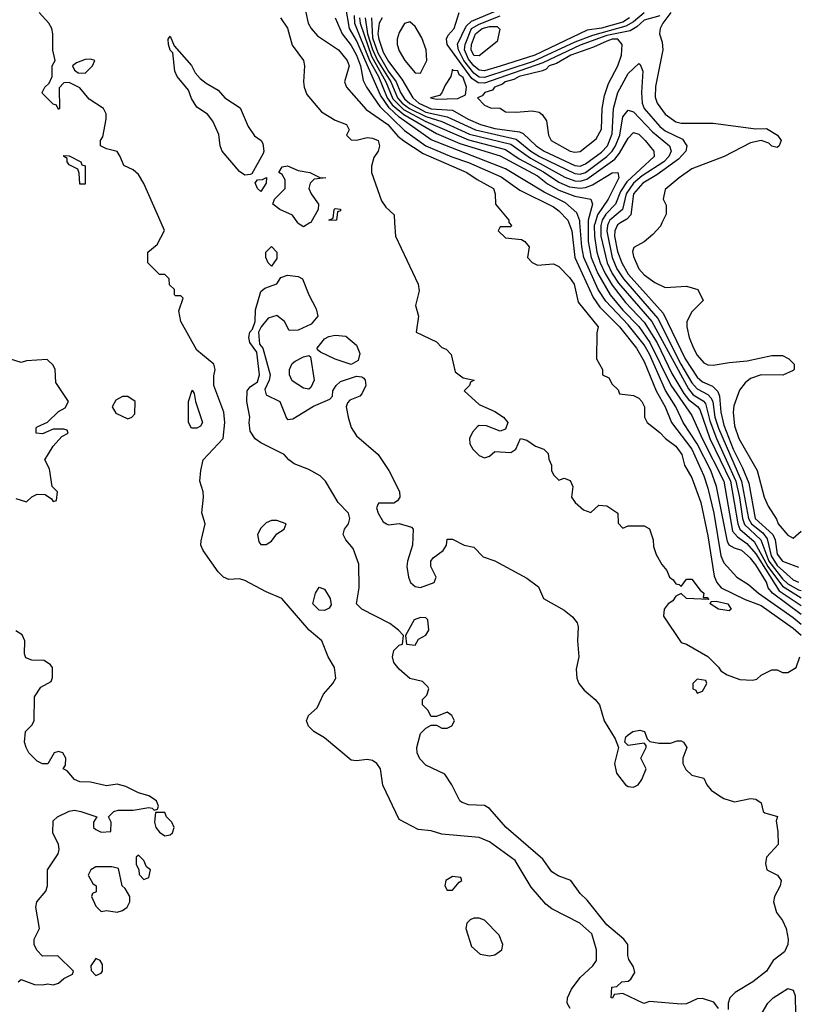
# Model space of a CAD drawing. Header units: inches. Extents: x 2348341 to 2479810, y 460419 to 613669.
# Tile 287 of 656: x 2357064 to 2359990, y 557065 to 560763. Entities that reach past the tile are written whole.
import ezdxf

# ---------------------------------------------------------------- set-up
doc = ezdxf.new("R2010")
doc.units = ezdxf.units.IN
doc.header["$MEASUREMENT"] = 0
doc.layers.add('C3555', color=7, linetype='Continuous')
doc.layers.add('C3556', color=7, linetype='Continuous')

msp = doc.modelspace()

# ---------------------------------------------------------------- linework, layer by layer
at = {"layer": 'C3555', "color": 2}
for points, elevation in [([(2359132.3, 557050), (2359120.9, 557070), (2359122.7, 557090), (2359137.5, 557122.5), (2359170, 557166), (2359217.2, 557210), (2359232, 557230), (2359231.8, 557270), (2359214, 557330), (2359169, 557370), (2359063.7, 557423.7), (2359041.5, 557441.5), (2358985.4, 557505.4), (2358925.3, 557605.3), (2358830, 557675.6), (2358790, 557691.8), (2358650, 557704.2), (2358610, 557716.9), (2358561.3, 557721.3), (2358490, 557759), (2358428.2, 557888.2), (2358419.6, 557950), (2358406.6, 557970), (2358390, 557981.6), (2358370, 557984.7), (2358330, 557979.6), (2358310, 557982), (2358210, 558066.6), (2358169, 558090), (2358149.2, 558110), (2358141.2, 558130), (2358148.7, 558150), (2358181.5, 558178.5), (2358206, 558230), (2358241.2, 558270), (2358252.3, 558290), (2358247, 558330), (2358222.9, 558370), (2358199.5, 558430), (2358151.8, 558470), (2358049.7, 558589.7), (2357990, 558615.1), (2357910, 558657), (2357890, 558663.7), (2357850, 558661.2), (2357830, 558669.2), (2357809.7, 558689.7), (2357753.2, 558770), (2357745.2, 558790), (2357745.6, 558805.6), (2357761.2, 558870), (2357748.9, 558911.1), (2357755.3, 558970), (2357754, 558990), (2357740.9, 559030), (2357745.1, 559070), (2357754, 559110), (2357828.7, 559190), (2357834.5, 559250), (2357831.8, 559290), (2357793.2, 559390), (2357793.6, 559426.4), (2357799, 559450), (2357794, 559470), (2357730, 559522), (2357669.2, 559630), (2357662, 559670), (2357678, 559718), (2357670, 559726), (2357650, 559726), (2357646, 559730), (2357646, 559750), (2357627.3, 559767.3), (2357626, 559790), (2357610, 559806), (2357590, 559806), (2357546, 559850), (2357546, 559890), (2357580.4, 559919.6), (2357608, 559972), (2357595.6, 560000)], 58), ([(2358154.7, 560000), (2358130, 559985.2), (2358110, 559998), (2358108.7, 560000)], 54), ([(2358472.7, 560000), (2358476, 559950), (2358561, 559770), (2358565.4, 559745.4), (2358551, 559690), (2358562, 559650), (2358554, 559590), (2358630, 559554), (2358650, 559532), (2358666, 559526), (2358685.4, 559505.4), (2358700.7, 559440.7), (2358730, 559418), (2358771.3, 559410), (2358758, 559402), (2358754, 559390), (2358734, 559370), (2358790, 559318), (2358850, 559291.3), (2358882, 559270), (2358898, 559250), (2358890, 559226), (2358870, 559218), (2358818, 559238), (2358790, 559239), (2358784.5, 559235.5), (2358765.2, 559214.8), (2358754.8, 559190), (2358756, 559170), (2358766.8, 559150), (2358790, 559126), (2358810, 559118), (2358830, 559124.7), (2358850, 559142), (2358910, 559138), (2358928, 559150), (2358946, 559190), (2358970, 559184.7), (2359002, 559162), (2359034, 559150), (2359050, 559134), (2359052.7, 559112.7), (2359062, 559090), (2359062, 559070), (2359070, 559054), (2359090, 559034), (2359110, 559042), (2359132.7, 559032.7), (2359142, 559010), (2359138, 558970), (2359151.3, 558950), (2359182, 558922), (2359210, 558912), (2359240.4, 558939.6), (2359270, 558938), (2359311.3, 558910), (2359312.7, 558872.7), (2359330, 558854), (2359350, 558862), (2359410, 558862), (2359431.1, 558851.1), (2359444.7, 558810), (2359445.4, 558785.4), (2359455.3, 558755.3), (2359476.9, 558716.9), (2359495.3, 558695.3), (2359506, 558670), (2359519.8, 558659.8), (2359530, 558644.7), (2359542, 558642), (2359550, 558634), (2359570, 558662), (2359590, 558662), (2359620.9, 558620.9), (2359634.8, 558610), (2359632.7, 558592.7), (2359647.3, 558592.7), (2359654, 558586), (2359570, 558589), (2359550, 558608), (2359530, 558598), (2359518.8, 558581.2), (2359501, 558570), (2359486, 558550), (2359483.6, 558523.6), (2359550, 558424.7), (2359570, 558418), (2359650, 558371.3), (2359690, 558332), (2359698, 558318), (2359722.5, 558302.5), (2359770, 558284.9), (2359817.2, 558282.8), (2359834, 558286), (2359850, 558302), (2359890, 558322), (2359910, 558322), (2359930, 558312), (2359950, 558311.3), (2359982, 558330), (2359995.3, 558370)], 58), ([(2358903.7, 560000), (2358912, 559990), (2358910, 559986), (2358870, 559986), (2358862, 559970), (2358890, 559944.7), (2358950, 559938), (2358962, 559930), (2358978, 559910), (2358972, 559870), (2358990, 559852), (2359010, 559842), (2359070, 559846), (2359090, 559836), (2359130, 559794.8), (2359147.3, 559770), (2359162.5, 559702.5), (2359238, 559610), (2359232.7, 559587.3), (2359232, 559490), (2359254, 559450), (2359254, 559430), (2359278, 559418), (2359290, 559394), (2359312.7, 559372.7), (2359318, 559358), (2359370, 559352), (2359390, 559342), (2359402, 559330), (2359411.3, 559310), (2359411.3, 559270), (2359422, 559250), (2359470, 559213.4), (2359490.3, 559190.3), (2359530, 559162), (2359552.2, 559130), (2359562, 559090), (2359590, 559042.8), (2359623.1, 558950), (2359650, 558824.7), (2359673.8, 558673.8), (2359683.7, 558650), (2359700.4, 558630), (2359790, 558586.3), (2359850, 558562.8), (2359970, 558478), (2360000, 558451.5)], 62), ([(2359127.6, 560000), (2359139.2, 559970), (2359150.2, 559870), (2359219.5, 559719.5), (2359243.5, 559683.5), (2359318, 559610), (2359382, 559530), (2359410, 559479.3), (2359455, 559370), (2359489.1, 559310), (2359513.6, 559250), (2359590.2, 559150), (2359634.7, 559050), (2359650, 559004), (2359672.6, 558910), (2359698.2, 558750), (2359710, 558723.8), (2359758.8, 558670), (2359802.3, 558642.3), (2359839.5, 558610), (2359970, 558518.4), (2360000, 558493.6)], 66), ([(2360000, 558529.2), (2359892.8, 558610), (2359876.9, 558630), (2359870, 558650.3), (2359830, 558716.5), (2359810, 558740.9), (2359778, 558770), (2359750, 558778.4), (2359730.2, 558790.2), (2359723.2, 558803.2), (2359681.8, 559010), (2359661.5, 559070), (2359610, 559170.3), (2359556.9, 559250), (2359529.2, 559310), (2359490.6, 559370.6), (2359430, 559507.2), (2359410, 559542), (2359350, 559617.2), (2359265.9, 559705.9), (2359237.8, 559750), (2359183.5, 559870), (2359175.9, 559910), (2359169.2, 560000)], 70), ([(2359199.8, 560000), (2359200.1, 559930), (2359211.4, 559870), (2359236.3, 559810), (2359283.2, 559730), (2359330, 559673), (2359390, 559611.3), (2359431.3, 559551.3), (2359511.1, 559391.1), (2359590, 559277.1), (2359628.7, 559190), (2359709.4, 559030), (2359742.9, 558842.9), (2359760.7, 558820.7), (2359796.7, 558796.7), (2359830, 558757.7), (2359918.3, 558618.3), (2360000, 558563.2)], 74), ([(2359226.2, 560000), (2359223.2, 559990), (2359223.7, 559950), (2359232.8, 559890), (2359244.8, 559850), (2359263.5, 559810), (2359290, 559765.8), (2359340.7, 559700.7), (2359410, 559628), (2359458.8, 559550), (2359515.1, 559435.2), (2359559.9, 559359.9), (2359577.1, 559337.1), (2359611.1, 559311.1), (2359619.6, 559299.6), (2359656.8, 559190), (2359734.3, 559030), (2359762, 558870), (2359770.2, 558850), (2359823.3, 558803.3), (2359875, 558710), (2359930, 558635.5), (2360000, 558592.2)], 78), ([(2359249.7, 560000), (2359247.2, 559990), (2359248.3, 559950), (2359272.1, 559850), (2359290.8, 559810), (2359314.4, 559774.4), (2359439.8, 559630), (2359576.6, 559376.6), (2359594.9, 559354.9), (2359632.5, 559332.5), (2359641.6, 559321.6), (2359657.3, 559257.3), (2359681.9, 559190), (2359755.1, 559030), (2359769.1, 558969.1), (2359780.4, 558890), (2359788, 558868), (2359848.7, 558810), (2359879.5, 558730), (2359930, 558663), (2359950, 558644.1), (2359990, 558621.7), (2360000, 558619)], 82), ([(2359276.7, 560000), (2359272.4, 559990), (2359270.8, 559969.2), (2359290.6, 559870.6), (2359308.3, 559828.3), (2359332.5, 559790), (2359461.3, 559641.3), (2359548.9, 559470), (2359590, 559399.6), (2359610, 559376.5), (2359650, 559356.3), (2359662.3, 559342.3), (2359668.5, 559328.5), (2359676.6, 559270), (2359689.7, 559229.7), (2359775.7, 559030), (2359802.3, 558890), (2359813.9, 558870), (2359856.3, 558836.3), (2359873.1, 558813.1), (2359888, 558750), (2359910, 558713.2), (2359970, 558660.2), (2359990, 558651.3)], 86), ([(2359321.3, 560000), (2359310, 559993.3), (2359300.2, 559970), (2359299, 559950), (2359310, 559893.4), (2359326.4, 559850), (2359350, 559808.1), (2359481.6, 559661.6), (2359565.1, 559490), (2359610, 559420.3), (2359630, 559403.2), (2359667, 559387), (2359687.1, 559367.1), (2359693.4, 559350), (2359698.6, 559290), (2359710, 559240.4), (2359745, 559150), (2359780.6, 559080.6), (2359803.2, 559023.2), (2359827.5, 558890), (2359894, 558830), (2359903, 558810), (2359910, 558755.5), (2359930, 558730.3), (2359990, 558706.7)], 90), ([(2359477.1, 560000), (2359471.6, 559988.4), (2359443.6, 559956.4), (2359410.9, 559929.1), (2359371.6, 559908.4), (2359366.8, 559893.2), (2359370, 559874), (2359390, 559827.3), (2359410, 559805.5), (2359450, 559776), (2359490, 559758), (2359570, 559762), (2359612, 559750), (2359631.6, 559708.4), (2359590, 559666), (2359571.3, 559630), (2359570.8, 559610), (2359579.1, 559570), (2359596.3, 559530), (2359610, 559504), (2359635.2, 559475.2), (2359650, 559467.7), (2359670, 559465.5), (2359730, 559476.3), (2359798, 559482), (2359890, 559502), (2359930, 559502), (2359954, 559490), (2359974, 559470), (2359974, 559450), (2359970, 559446), (2359931.6, 559428.4), (2359850, 559429), (2359810, 559415.3), (2359790, 559399), (2359768.5, 559371.5), (2359747.1, 559312.9), (2359744.9, 559290), (2359750, 559238), (2359766.5, 559190), (2359835.5, 559070), (2359861.6, 558970), (2359875.9, 558935.9), (2359907.9, 558887.9), (2359914, 558870), (2359950, 558826.8), (2359970, 558816), (2360000, 558842.5)], 94), ([(2359689.7, 557050), (2359672.8, 557072.8), (2359630, 557087.6), (2359610, 557085.7), (2359570, 557067.4), (2359550, 557065.6), (2359430, 557075.3), (2359409, 557069), (2359330, 557106), (2359298, 557102), (2359291.6, 557088.4), (2359286, 557090), (2359288.7, 557130), (2359308, 557132), (2359326, 557150), (2359350, 557152), (2359360.4, 557159.6), (2359375.3, 557184.7), (2359370, 557206), (2359353.2, 557233.2), (2359349.1, 557249.1), (2359348.7, 557290), (2359334, 557310), (2359270, 557363.7), (2359195.9, 557455.9), (2359170, 557481.2), (2359135.1, 557530), (2359087.3, 557547.3), (2359063.3, 557563.3), (2359029.6, 557610), (2358892.3, 557730), (2358830, 557801.2), (2358810, 557812.3), (2358750, 557814), (2358724.7, 557824.7), (2358718, 557830), (2358688, 557890), (2358662, 557930), (2358590, 557964), (2358567.3, 557987.3), (2358557.2, 558010), (2358556, 558030), (2358570, 558082), (2358590, 558102), (2358610, 558114), (2358630, 558114), (2358650, 558102), (2358670, 558102), (2358688.4, 558111.6), (2358698, 558130), (2358688, 558150), (2358670, 558162), (2358630, 558146), (2358610, 558146), (2358598, 558170), (2358578, 558190), (2358578, 558210), (2358593.6, 558226.4), (2358602, 558250), (2358598, 558258), (2358578, 558278), (2358530, 558288.7), (2358490, 558324), (2358470, 558348.7), (2358465.2, 558370), (2358470, 558394), (2358490, 558414), (2358502, 558418), (2358506, 558450), (2358488, 558470), (2358455.1, 558495.1), (2358349.1, 558549.1), (2358329.2, 558569.2), (2358339.5, 558630), (2358338, 558718), (2358317.5, 558777.5), (2358289, 558810), (2358279, 558830), (2358284, 558850), (2358299, 558870), (2358304, 558890), (2358299, 558910), (2358261.2, 558950), (2358212.7, 559030), (2358192.7, 559050), (2358150, 559073.6), (2358095.5, 559095.5), (2358075.3, 559110), (2358058, 559130), (2357970, 559174), (2357949.5, 559189.5), (2357930, 559218), (2357926.6, 559250), (2357929.3, 559270), (2357917.2, 559330), (2357919, 559370), (2357930, 559384.7), (2357957.2, 559402.8), (2357965.2, 559430), (2357954.6, 559514.6), (2357929.1, 559550.9), (2357925.2, 559570), (2357929.2, 559590), (2357939, 559601), (2357949, 559630), (2357950, 559674), (2357970, 559742), (2357984.7, 559755.3), (2358030, 559772), (2358045.2, 559794.8), (2358070, 559804), (2358110, 559799.3), (2358126.8, 559790), (2358150.5, 559730.5), (2358178, 559678), (2358184.7, 559650), (2358159.8, 559620.2), (2358110, 559597.2), (2358076.4, 559596.4), (2358059, 559630), (2358030, 559652.3), (2357998, 559642), (2357971.3, 559610), (2357962, 559590), (2357965.4, 559545.4), (2357978, 559530), (2358004.7, 559430), (2358001, 559410), (2357985.4, 559374.6), (2357990, 559354), (2358042, 559330), (2358066.4, 559266.4), (2358070, 559262), (2358090, 559264.7), (2358168.7, 559311.3), (2358230, 559338), (2358239, 559350), (2358241.2, 559370), (2358253.2, 559390), (2358270, 559404), (2358330, 559424.7), (2358350, 559422), (2358356.9, 559416.9), (2358362, 559410), (2358364.7, 559390), (2358350, 559358), (2358342, 559350), (2358305.2, 559334.8), (2358295.3, 559324.7), (2358291, 559309), (2358298, 559270), (2358310, 559231.3), (2358330, 559201), (2358410.7, 559130.7), (2358450.7, 559070), (2358491.6, 558991.6), (2358492, 558970), (2358483.6, 558956.4), (2358470, 558948), (2358412, 558948), (2358404.7, 558930), (2358411, 558910), (2358430, 558878), (2358442, 558870), (2358450, 558866), (2358490, 558871.3), (2358536.9, 558856.9), (2358542, 558850), (2358540.5, 558790), (2358520.7, 558730), (2358519.3, 558710), (2358524.6, 558670), (2358532.7, 558650), (2358550, 558634.4), (2358570, 558630.4), (2358622, 558650), (2358629.2, 558670), (2358609.2, 558710), (2358609, 558730), (2358618, 558742), (2358655.3, 558770), (2358668, 558790), (2358670, 558812), (2358690, 558812), (2358734, 558790), (2358770, 558782), (2358806, 558746), (2358850, 558731.3), (2358970, 558666), (2359013.7, 558633.7), (2359032, 558590), (2359110, 558546), (2359141.1, 558521.1), (2359158.4, 558498.4), (2359162.5, 558482.5), (2359160.4, 558430), (2359165.5, 558370), (2359155.5, 558324.5), (2359158, 558290), (2359165.5, 558270), (2359185.3, 558245.3), (2359226.8, 558210), (2359242.8, 558190), (2359260.7, 558130), (2359302, 558062), (2359314, 558030), (2359298.8, 557970), (2359306.4, 557933.6), (2359341, 557890), (2359350, 557884), (2359370, 557881), (2359388, 557890), (2359402, 557910), (2359418, 557950), (2359398, 557990), (2359418, 558030), (2359418, 558038), (2359410, 558046), (2359350, 558038), (2359338, 558050), (2359342, 558070), (2359350, 558078), (2359368, 558090), (2359394.4, 558094.4), (2359411.3, 558090), (2359422, 558062), (2359432, 558052), (2359466, 558046), (2359510, 558046), (2359534.4, 558054.4), (2359550, 558054.8), (2359558, 558050), (2359570.8, 558030), (2359556, 557990), (2359556, 557970), (2359567.5, 557947.5), (2359590, 557926), (2359634.8, 557914.8), (2359646, 557890), (2359662.8, 557870), (2359690, 557850.7), (2359710, 557838.8), (2359750, 557826), (2359810, 557838.8), (2359830, 557836), (2359850, 557822), (2359858, 557790), (2359864, 557784), (2359911, 557771), (2359906, 557754), (2359913.2, 557713.2), (2359914, 557666), (2359870, 557618), (2359866.4, 557593.6), (2359872, 557570), (2359911, 557551), (2359924.7, 557530), (2359921, 557510), (2359900.7, 557470), (2359896.3, 557450), (2359908, 557410), (2359930, 557380.7), (2359943.7, 557350), (2359951.7, 557310), (2359950.3, 557290), (2359937.5, 557262.5), (2359895.5, 557230), (2359870, 557189.7), (2359819.3, 557150), (2359752.2, 557110), (2359731.8, 557090), (2359726, 557070), (2359725.8, 557045.8)], 54), ([(2357050, 558964.7), (2357090, 558952), (2357110, 558972), (2357130, 558982), (2357159.6, 558979.6), (2357183.6, 558963.6), (2357190, 558954), (2357202, 558958), (2357206, 558990), (2357186, 559010), (2357176.4, 559076.4), (2357158, 559110), (2357190, 559162), (2357222, 559198), (2357246, 559210), (2357242, 559222), (2357230, 559226), (2357190, 559226), (2357150, 559208), (2357126, 559210), (2357126, 559230), (2357130, 559234), (2357168.4, 559251.6), (2357210, 559292), (2357234.6, 559305.4), (2357248, 559330), (2357200.4, 559400.4), (2357198, 559450), (2357190, 559466), (2357167.3, 559487.3), (2357090, 559482), (2357070, 559475.3), (2357030, 559488)], 62), ([(2357058, 557150), (2357070, 557158), (2357119.6, 557139.6), (2357150, 557138), (2357170, 557142), (2357190, 557138), (2357210, 557144.7), (2357230, 557162), (2357262, 557178), (2357266, 557190), (2357207.3, 557247.3), (2357150, 557246), (2357129.1, 557269.1), (2357118, 557290), (2357118, 557310), (2357138, 557350), (2357125.2, 557430), (2357129, 557450), (2357162, 557490), (2357168.7, 557510), (2357169.2, 557570), (2357209, 557630), (2357212.9, 557647.1), (2357210, 557666), (2357188.9, 557708.9), (2357190, 557754), (2357206, 557770), (2357250, 557790.8), (2357270, 557794), (2357294, 557790), (2357354, 557770), (2357342, 557750), (2357342, 557730), (2357350, 557722), (2357370, 557712), (2357406, 557714), (2357408, 557750), (2357398, 557770), (2357418, 557790), (2357434.4, 557794.4), (2357490, 557794.8), (2357550, 557804.7), (2357562, 557802), (2357570, 557794), (2357582, 557798), (2357586, 557810), (2357578, 557830), (2357550, 557848), (2357510, 557859.3), (2357463.3, 557883.3), (2357430, 557892.7), (2357390, 557886), (2357330, 557899.3), (2357290, 557900.9), (2357270, 557909.4), (2357242, 557942), (2357228, 557950), (2357236.4, 557963.6), (2357238, 557990), (2357226, 558010), (2357210, 558015.3), (2357194, 558010), (2357170, 557968), (2357150, 557968.7), (2357130, 557979), (2357099, 558010), (2357089, 558030), (2357082, 558050), (2357086, 558090), (2357110, 558114), (2357118, 558130), (2357120.4, 558219.6), (2357143.1, 558256.9), (2357182, 558278), (2357187.3, 558292.7), (2357188, 558330), (2357180.4, 558340.4), (2357156.4, 558356.4), (2357110, 558358), (2357087.3, 558367.3), (2357082, 558382), (2357084, 558430), (2357072.9, 558452.9), (2357050, 558468.7)], 62), ([(2359836.1, 557003.9), (2359875.6, 557070), (2359895.6, 557090), (2359950, 557124.4), (2359970, 557118.8), (2359977.6, 557097.6), (2359979.5, 557030)], 54)]:
    msp.add_lwpolyline(points, dxfattribs=dict(at, elevation=elevation))
for points, elevation in [([(2358010, 559838), (2357998, 559850), (2357988.7, 559870), (2357988.7, 559890), (2358010, 559912), (2358030.8, 559890), (2358030, 559866)], 54), ([(2358310, 559468), (2358250, 559488.7), (2358194.6, 559514.6), (2358183.1, 559523.1), (2358182, 559530), (2358210, 559564.7), (2358226.3, 559573.7), (2358250, 559578.8), (2358290, 559574.8), (2358330, 559541), (2358342.8, 559510), (2358336, 559484)], 54), ([(2358150, 559375.3), (2358130, 559379), (2358087.6, 559407.6), (2358078.4, 559430), (2358077.6, 559450), (2358088.1, 559471.9), (2358099.3, 559480.7), (2358130, 559497.3), (2358150, 559502), (2358156.9, 559496.9), (2358170.6, 559410), (2358158, 559382)], 54), ([(2357470, 559348), (2357450, 559348), (2357425.4, 559334.6), (2357412, 559310), (2357425.4, 559285.4), (2357470, 559264.7), (2357486, 559270), (2357496.4, 559283.6), (2357498, 559330)], 62), ([(2357730, 559228.7), (2357709.4, 559229.4), (2357699, 559250), (2357699, 559330), (2357711.6, 559371.6), (2357719.6, 559359.6), (2357724.7, 559330), (2357751, 559250), (2357743.6, 559236.4)], 58), ([(2358030, 558882), (2358010, 558882), (2357990, 558874), (2357970, 558854), (2357958, 558830), (2357962.8, 558802.8), (2357970, 558792), (2357990, 558792), (2358010, 558804.7), (2358030, 558832), (2358058, 558850), (2358066, 558870)], 58), ([(2358210, 558544), (2358190, 558545.2), (2358166, 558570), (2358175.3, 558610), (2358190, 558632), (2358210, 558624.7), (2358230.8, 558590), (2358234, 558566), (2358226.4, 558553.6)], 54), ([(2359730, 558542.7), (2359689.6, 558549.6), (2359658, 558570), (2359662, 558578), (2359680.9, 558579.1), (2359724.7, 558570), (2359737.3, 558550)], 58), ([(2358570, 558518), (2358546, 558510), (2358514, 558450), (2358518, 558418), (2358550, 558414), (2358563.1, 558436.9), (2358590, 558452), (2358602, 558470), (2358597.2, 558510), (2358590, 558517.2)], 54), ([(2359610, 558286), (2359594, 558270), (2359594, 558250), (2359604.7, 558244.7), (2359610, 558234), (2359630, 558242), (2359646, 558270), (2359642, 558282)], 58), ([(2357610, 557786), (2357574, 557786), (2357571.3, 557750), (2357576, 557730), (2357590, 557711.3), (2357610, 557698), (2357630, 557702), (2357638, 557710), (2357644, 557730), (2357635.3, 557750), (2357615.3, 557770)], 62), ([(2357510, 557626), (2357502, 557618), (2357502, 557590), (2357512, 557572), (2357512.7, 557552.7), (2357530, 557534), (2357550, 557542), (2357555.3, 557570), (2357541.2, 557581.2), (2357530, 557606)], 62), ([(2357410, 557582), (2357350, 557582), (2357332, 557570), (2357322, 557550), (2357339.6, 557519.6), (2357352, 557510), (2357351.6, 557488.4), (2357338, 557482), (2357334, 557470), (2357350, 557434), (2357370, 557414), (2357390, 557418), (2357430, 557411.3), (2357450, 557418), (2357468, 557430), (2357478, 557450), (2357478, 557470), (2357460.4, 557500.4), (2357448.7, 557510), (2357435.3, 557575.3)], 62), ([(2358690, 557546), (2358664.7, 557530), (2358662, 557510), (2358670, 557494), (2358690, 557494), (2358715.3, 557524.7), (2358726, 557530), (2358722, 557542)], 62), ([(2358790, 557389), (2358770, 557388.7), (2358756.9, 557383.1), (2358744.7, 557370), (2358741, 557350), (2358762, 557282), (2358794, 557254), (2358830, 557248), (2358850, 557250.6), (2358876, 557270), (2358879.5, 557290), (2358865.1, 557325.1), (2358810, 557382)], 62), ([(2357350, 557238), (2357332, 557210), (2357332.7, 557192.7), (2357350, 557174), (2357370, 557182), (2357375.3, 557190), (2357375.3, 557215.3), (2357366, 557230)], 62)]:
    msp.add_lwpolyline(points, close=True, dxfattribs=dict(at, elevation=elevation))
at = {"layer": 'C3556', "color": 2}
for points, elevation in [([(2358130.3, 560830), (2358148.2, 560750), (2358159.1, 560730), (2358182.9, 560702.9), (2358262, 560650), (2358294, 560610), (2358302.4, 560590), (2358284.9, 560530), (2358292.7, 560510), (2358366.5, 560426.5), (2358447.2, 560370), (2358485.4, 560325.4), (2358508, 560308), (2358580.3, 560260.3), (2358744, 560190), (2358782.8, 560162.8), (2358844.7, 560130), (2358851.1, 560108.9), (2358852, 560070), (2358902, 560010), (2358902, 560002), (2358903.7, 560000)], 62), ([(2357595.6, 560000), (2357530, 560148.7), (2357510, 560182), (2357490, 560199), (2357455.3, 560215.3), (2357442, 560250), (2357430, 560268), (2357390, 560278), (2357368, 560290), (2357368, 560310), (2357376.4, 560323.6), (2357389.2, 560390), (2357389.2, 560410), (2357379, 560430), (2357324.8, 560464.8), (2357290, 560508), (2357250, 560528), (2357230, 560526), (2357212.7, 560507.3), (2357214, 560430), (2357210, 560426), (2357202, 560442), (2357190, 560446), (2357150, 560486), (2357148, 560490), (2357158, 560510), (2357175.3, 560524.7), (2357186, 560550), (2357186, 560590), (2357198, 560610), (2357188.7, 560648.7), (2357189.2, 560710), (2357185.2, 560730), (2357174, 560750), (2357137.2, 560790)], 58), ([(2359169.2, 560000), (2359168.6, 560008.6), (2359157.5, 560037.5), (2359115.1, 560075.1), (2359035.2, 560115.2), (2358890, 560203.2), (2358610, 560312.8), (2358490, 560396.8), (2358451.9, 560431.9), (2358419.4, 560479.4), (2358330, 560685.8), (2358303.5, 560730), (2358290.2, 560810.2)], 70), ([(2359470, 560778.5), (2359410, 560761.2), (2359383.5, 560736.5), (2359358.4, 560721.6), (2359270, 560703.8), (2359170, 560668.3), (2359030, 560601.7), (2358810, 560525.5), (2358786.3, 560526.3), (2358762.8, 560542.8), (2358670.7, 560670), (2358668.2, 560691.8), (2358674.4, 560705.6), (2358696.9, 560730), (2358715.1, 560790)], 90), ([(2359410, 560789.2), (2359370, 560755), (2359341.4, 560738.6), (2359216.4, 560703.6), (2359150, 560678.7), (2358993.5, 560606.5), (2358810, 560546.8), (2358790, 560548.2), (2358770, 560562), (2358733.3, 560610), (2358713.2, 560650), (2358709, 560671), (2358741.2, 560738.8), (2358762.2, 560757.8), (2358861.3, 560798.7)], 86), ([(2359511.3, 560790), (2359480.9, 560750), (2359470.4, 560730), (2359468, 560710), (2359478.7, 560678.7), (2359480.3, 560650), (2359452.5, 560512.5), (2359452.4, 560472.4), (2359459.3, 560450), (2359490, 560408.4), (2359530, 560379.5), (2359550, 560374.4), (2359670, 560374.9), (2359830, 560354), (2359870, 560354.8), (2359911, 560330), (2359924.7, 560310), (2359918, 560290), (2359910, 560284), (2359890, 560289), (2359879.3, 560299.3), (2359850, 560309.2), (2359810, 560301.2), (2359711.3, 560250), (2359590, 560202.7), (2359542, 560170), (2359490, 560126), (2359482, 560090), (2359492.7, 560067.3), (2359492.7, 560032.7), (2359477.1, 560000)], 94), ([(2358044.7, 560770), (2358070, 560732), (2358088.1, 560668.1), (2358130.4, 560610), (2358134.9, 560590), (2358130.4, 560530), (2358132.7, 560510), (2358143.1, 560483.1), (2358198, 560418), (2358250, 560386), (2358292, 560370), (2358302, 560350), (2358292, 560330), (2358310, 560312), (2358330, 560311.3), (2358370, 560321), (2358390, 560318.8), (2358411, 560310), (2358416, 560290), (2358411, 560270), (2358394.4, 560245.6), (2358386.4, 560213.6), (2358386, 560190), (2358423.4, 560083.4), (2358439.8, 560059.8), (2358470.7, 560030.7), (2358472.7, 560000)], 58), ([(2358250, 560770.7), (2358275.3, 560710), (2358310, 560667), (2358330, 560630.3), (2358344.2, 560590), (2358355.1, 560535.1), (2358367.2, 560510), (2358417.2, 560437.2), (2358510, 560347.2), (2358590.1, 560290.1), (2358687.8, 560247.8), (2358750, 560227.7), (2358873.1, 560173.1), (2358943.4, 560123.4), (2359070, 560060.7), (2359090, 560046), (2359123.7, 560010), (2359127.6, 560000)], 66), ([(2358320.5, 560779.5), (2358321.8, 560750), (2358378.1, 560610), (2358412.2, 560550), (2358444.9, 560470), (2358463.9, 560443.9), (2358507.2, 560407.2), (2358630, 560336.1), (2358718.2, 560298.2), (2358870, 560251.8), (2359010, 560176.6), (2359046.8, 560146.8), (2359090, 560123.2), (2359150, 560100.2), (2359210.6, 560090), (2359216, 560070), (2359199.8, 560010), (2359199.8, 560000)], 74), ([(2358340.6, 560770), (2358343.3, 560750), (2358386, 560626), (2358439.9, 560530), (2358466.2, 560466.2), (2358506.5, 560426.5), (2358590, 560380.6), (2358750, 560311.9), (2358890, 560275.5), (2358940.8, 560240.8), (2359032.5, 560192.5), (2359090, 560153.4), (2359130, 560136.3), (2359170, 560130.1), (2359190, 560133.1), (2359216.9, 560143.1), (2359290, 560188), (2359311, 560190), (2359315.3, 560170), (2359275.2, 560090), (2359235, 560030), (2359226.2, 560000)], 78), ([(2358362.3, 560770), (2358370.9, 560710), (2358390, 560651.1), (2358408.9, 560610), (2358458.5, 560530), (2358483.1, 560470), (2358501, 560450), (2358529.4, 560430), (2358590, 560399.4), (2358650, 560380.8), (2358754, 560334), (2358910, 560295.7), (2358983.6, 560243.5), (2359112.5, 560172.5), (2359150, 560158.1), (2359170, 560157.2), (2359195.1, 560164.9), (2359299.8, 560240.2), (2359318, 560262), (2359350, 560318.4), (2359370, 560339.3), (2359390, 560334), (2359414, 560310), (2359447.3, 560270), (2359447.7, 560250), (2359345.6, 560154.4), (2359321.6, 560118.4), (2359302.9, 560070), (2359266.6, 560033.4), (2359252.1, 560010), (2359249.7, 560000)], 82), ([(2358386.4, 560770), (2358390, 560695.5), (2358410, 560639.2), (2358450, 560569.5), (2358478.9, 560530), (2358494.8, 560490), (2358510, 560466.8), (2358530, 560448.7), (2358590, 560416.6), (2358670, 560399.1), (2358776.4, 560350), (2358930, 560314.6), (2358984.9, 560270), (2359017.3, 560250), (2359150, 560185.3), (2359170, 560183.9), (2359190, 560190.1), (2359270.3, 560249.7), (2359290.4, 560269.6), (2359303.4, 560290), (2359319.1, 560330), (2359330, 560399.1), (2359350, 560423.8), (2359370, 560417.6), (2359441.9, 560341.9), (2359506, 560290), (2359511.5, 560270), (2359502.8, 560250), (2359483.9, 560230), (2359403.5, 560176.5), (2359370, 560149), (2359342.8, 560110), (2359329.2, 560050), (2359281, 560010), (2359276.7, 560000)], 86), ([(2358425.7, 560770), (2358414.3, 560750), (2358410.2, 560710), (2358414.2, 560690), (2358430, 560642), (2358450, 560606.7), (2358500.4, 560540.4), (2358541.3, 560470), (2358563.5, 560450), (2358610, 560428.7), (2358690, 560423.5), (2358748.7, 560390), (2358795.5, 560370), (2358850, 560355), (2358942.5, 560342.5), (2358956, 560336), (2359004.9, 560290), (2359034.9, 560270), (2359150, 560215.4), (2359170, 560213.8), (2359190, 560222), (2359250, 560265.8), (2359272.3, 560290), (2359290, 560334.8), (2359295.8, 560430), (2359311.1, 560490), (2359350, 560561.3), (2359390, 560598.8), (2359395.2, 560595.2), (2359406, 560570), (2359400.2, 560490), (2359403.2, 560450), (2359410.3, 560430), (2359470, 560362), (2359490, 560346), (2359554.7, 560314.7), (2359570.4, 560290), (2359567, 560270), (2359540.1, 560239.9), (2359458.7, 560181.3), (2359406, 560150), (2359370.2, 560110), (2359360.3, 560030), (2359345.5, 560014.5), (2359321.3, 560000)], 90), ([(2359355.4, 560770), (2359330, 560754.1), (2359250, 560731.6), (2359195.9, 560724.1), (2359000.3, 560630), (2358870, 560589.2), (2358810, 560570.9), (2358790, 560574), (2358770, 560589.9), (2358750, 560614.8), (2358735.3, 560650), (2358737.9, 560670), (2358762.1, 560730), (2358790, 560747), (2358870, 560777.9)], 82), ([(2358108.7, 560000), (2358089.5, 560029.5), (2358042, 560050), (2358015.3, 560070), (2358022, 560090), (2358062, 560130), (2358061.5, 560161.5), (2358050, 560182), (2358038, 560190), (2358050, 560210.8), (2358070, 560214), (2358110, 560197.1), (2358154, 560190), (2358191.3, 560171.3), (2358214, 560170), (2358170, 560164), (2358156, 560150), (2358150.8, 560130), (2358158.8, 560110), (2358186.8, 560070), (2358186, 560050), (2358158, 560002), (2358154.7, 560000)], 54)]:
    msp.add_lwpolyline(points, dxfattribs=dict(at, elevation=elevation))
for points, elevation in [([(2358530, 560755.3), (2358510, 560748.7), (2358490, 560715.3), (2358482, 560690), (2358483, 560670), (2358490, 560646), (2358510.7, 560610), (2358550, 560564), (2358570, 560562.8), (2358594.5, 560610), (2358591.8, 560650), (2358575.6, 560695.6), (2358550, 560738)], 94), ([(2358790, 560628.3), (2358770, 560628.8), (2358760.2, 560650), (2358762.1, 560670), (2358776.2, 560710), (2358802.4, 560730), (2358830, 560737.3), (2358857.8, 560737.7), (2358867.9, 560727.9), (2358858.7, 560681.3)], 78), ([(2357910, 560179), (2357890, 560193.2), (2357825.2, 560270), (2357817.2, 560290), (2357812.5, 560332.5), (2357790, 560382), (2357770, 560408.7), (2357730, 560435.3), (2357710, 560468), (2357698.4, 560498.4), (2357656, 560550), (2357646.6, 560570), (2357639.3, 560639.3), (2357630, 560648.7), (2357622.7, 560670), (2357622, 560690), (2357630, 560702), (2357644.7, 560664.7), (2357710, 560590.8), (2357723.8, 560563.8), (2357742.5, 560542.5), (2357764.5, 560524.5), (2357810, 560498.8), (2357834.8, 560470), (2357892.4, 560432.4), (2357922.3, 560362.3), (2357946.7, 560326.7), (2357971, 560310), (2357978, 560298), (2357982, 560270), (2357978.8, 560261.2), (2357936, 560184), (2357930, 560182)], 54), ([(2359312, 560690), (2359290, 560689.8), (2359270, 560683.4), (2359220.1, 560659.9), (2359134.4, 560630), (2359080.6, 560599.4), (2359053, 560590), (2359042, 560578), (2359028, 560572), (2358940.5, 560550), (2358920.8, 560539.2), (2358888.4, 560530), (2358878.4, 560521.6), (2358848.2, 560510), (2358841.1, 560498.9), (2358812, 560490), (2358802, 560478), (2358784.7, 560470), (2358810, 560442), (2358832.7, 560432.7), (2358870, 560431.3), (2358890, 560418), (2358930, 560416), (2358990, 560420.7), (2359015.9, 560415.9), (2359027.7, 560407.7), (2359044, 560384), (2359051, 560330), (2359060.7, 560310), (2359132, 560270), (2359150, 560265.5), (2359170, 560268), (2359230, 560316), (2359250, 560352), (2359252.4, 560430), (2359261.3, 560478.7), (2359276.1, 560523.9), (2359311.5, 560590), (2359325.6, 560630), (2359327.8, 560670)], 94), ([(2357330, 560615.3), (2357310, 560614), (2357278, 560602), (2357262, 560590), (2357270, 560574), (2357283.6, 560563.6), (2357310, 560562), (2357338, 560590), (2357346, 560610)], 58), ([(2358690, 560578), (2358684, 560550), (2358662.8, 560517.2), (2358650.9, 560489.1), (2358641, 560479), (2358607.3, 560470), (2358630, 560464.9), (2358710, 560467), (2358738.7, 560481.3), (2358742.4, 560510), (2358730, 560546.6), (2358716, 560556), (2358710, 560571.2), (2358692.1, 560572.1)], 94), ([(2357290, 560146), (2357287.3, 560187.3), (2357282, 560202), (2357250, 560218), (2357242, 560230), (2357242, 560242), (2357229.4, 560249.4), (2357230, 560254), (2357250, 560252), (2357294, 560230), (2357298, 560218), (2357310, 560214), (2357310, 560146)], 58), ([(2357970, 560118), (2357958, 560130), (2357948.7, 560151.3), (2357958, 560162), (2357976.4, 560163.6), (2357991, 560171), (2357990.8, 560150)], 54), ([(2358250, 560008.7), (2358226, 560010), (2358242, 560018), (2358246, 560050), (2358250, 560054), (2358270, 560052), (2358270, 560046), (2358258, 560042), (2358254, 560010)], 54)]:
    msp.add_lwpolyline(points, close=True, dxfattribs=dict(at, elevation=elevation))

doc.saveas('drawing.dxf')
